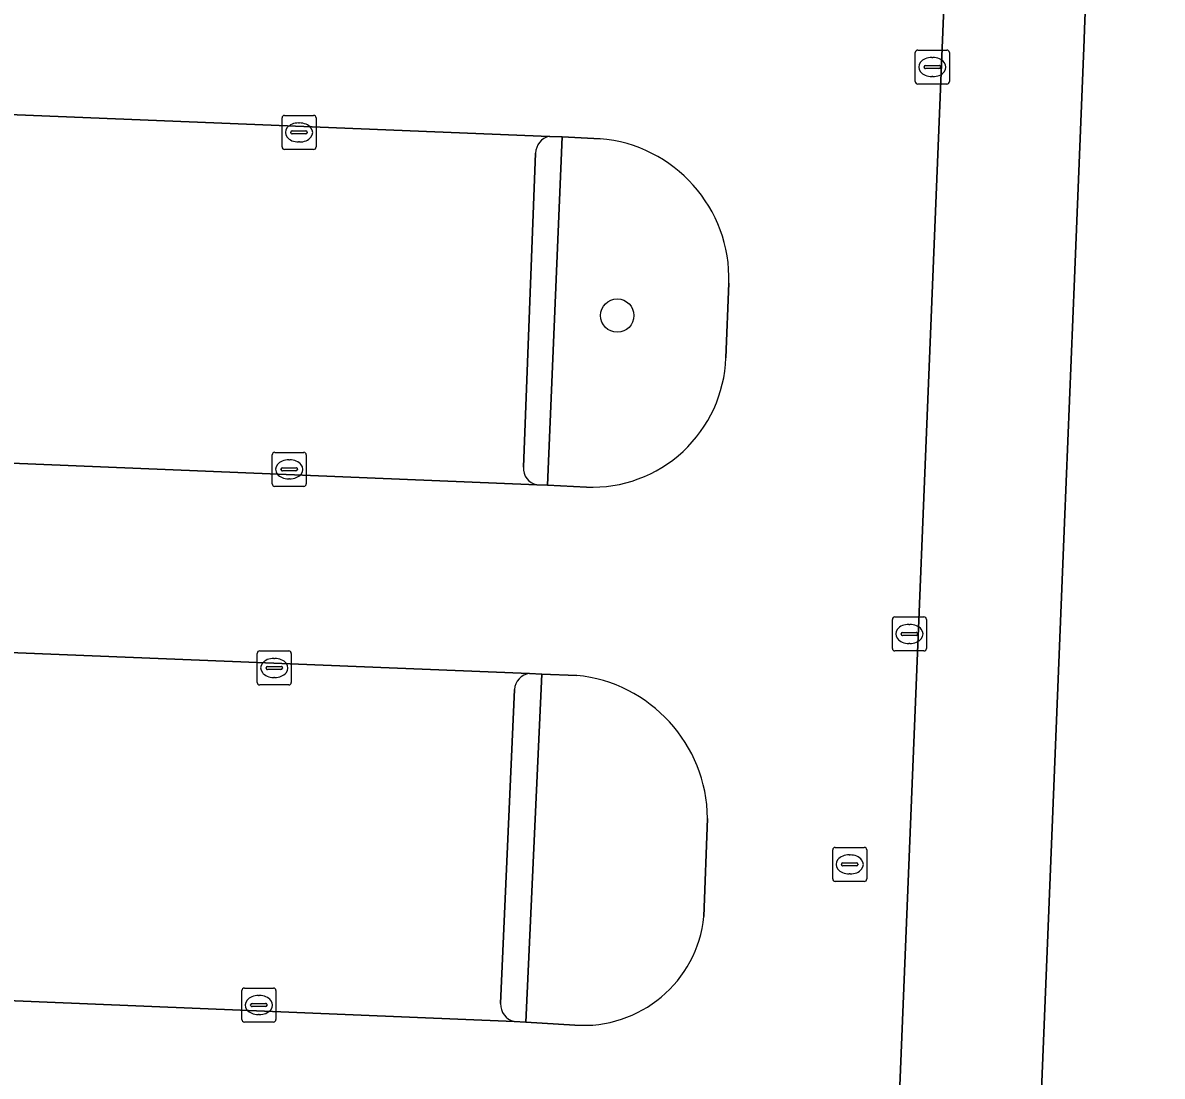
# Model space of a CAD drawing. Extents: x 160888 to 161385, y 386490 to 386908.
# Drawn here: x 161107.94 to 161141.39, y 386790.05 to 386820.99 of the extents above; entities that cross this region are included whole.
import ezdxf

# ---------------------------------------------------------------- set-up
doc = ezdxf.new("R2010")
doc.units = 0
for name, color, linetype in [('IMGEO_Boom', 7, 'Continuous'), ('IMGEO_Groenvoorziening', 7, 'Continuous'), ('IMGEO_Kolk', 7, 'Continuous'), ('IMGEO_Pand', 7, 'Continuous'), ('IMGEO_Parkeervlak_open', 7, 'Continuous'), ('IMGEO_Rijbaan_lokaal_open', 7, 'Continuous'), ('IMGEO_Rioolput', 7, 'Continuous'), ('IMGEO_Verkeerseiland_open', 7, 'Continuous'), ('IMGEO_Voetpad_open', 7, 'Continuous')]:
    doc.layers.add(name, color=color, linetype=linetype)

msp = doc.modelspace()

# ---------------------------------------------------------------- linework, layer by layer
at = {"layer": 'IMGEO_Boom'}
msp.add_circle((161125.398, 386812.389), 0.489, dxfattribs=at)
at = {"layer": 'IMGEO_Groenvoorziening'}
for points in [[(161124.891, 386817.585), (161123.779, 386817.637), (161123.35, 386807.405), (161124.492, 386807.353)], [(161128.585, 386811.145), (161128.674, 386813.344)], [(161124.207, 386801.823), (161123.182, 386801.862), (161122.714, 386791.639), (161124.147, 386791.554)], [(161127.939, 386794.74), (161128.046, 386797.623)]]:
    msp.add_lwpolyline(points, dxfattribs=at)
for centre, radius, start, end in [((161124.549, 386813.472), 4.127, 358.2231, 85.2433), ((161124.653, 386811.284), 3.934, 267.6537, 357.974), ((161123.781, 386797.579), 4.265, 0.5895, 84.2681), ((161124.405, 386795.096), 3.552, 265.8293, 354.2439)]:
    msp.add_arc(centre, radius, start, end, dxfattribs=at)
at = {"layer": 'IMGEO_Kolk'}
for p, q in [((161134.145, 386819.262), (161134.145, 386820.114)), ((161134.22, 386820.188), (161135.072, 386820.188)), ((161134.633, 386819.968), (161134.658, 386819.968)), ((161135.146, 386820.114), (161135.146, 386819.262)), ((161134.404, 386819.682), (161134.404, 386819.694)), ((161134.842, 386819.645), (161134.444, 386819.645)), ((161134.447, 386819.731), (161134.845, 386819.731)), ((161134.888, 386819.694), (161134.888, 386819.682)), ((161134.656, 386819.408), (161134.631, 386819.408)), ((161135.072, 386819.188), (161134.22, 386819.188)), ((161115.63, 386818.268), (161116.482, 386818.268)), ((161115.555, 386817.342), (161115.555, 386818.194)), ((161116.043, 386818.048), (161116.068, 386818.048)), ((161116.556, 386818.194), (161116.556, 386817.342)), ((161115.814, 386817.762), (161115.814, 386817.774)), ((161116.252, 386817.725), (161115.854, 386817.725)), ((161115.857, 386817.811), (161116.255, 386817.811)), ((161116.298, 386817.774), (161116.298, 386817.762)), ((161116.482, 386817.268), (161115.63, 386817.268)), ((161116.066, 386817.488), (161116.041, 386817.488)), ((161115.266, 386807.447), (161115.266, 386808.299)), ((161115.341, 386808.373), (161116.193, 386808.373)), ((161116.267, 386808.299), (161116.267, 386807.447)), ((161115.525, 386807.867), (161115.525, 386807.879)), ((161115.568, 386807.916), (161115.966, 386807.916)), ((161115.754, 386808.153), (161115.779, 386808.153)), ((161116.009, 386807.879), (161116.009, 386807.867)), ((161115.963, 386807.83), (161115.565, 386807.83)), ((161115.777, 386807.593), (161115.752, 386807.593)), ((161116.193, 386807.373), (161115.341, 386807.373)), ((161133.547, 386803.54), (161134.399, 386803.54)), ((161133.472, 386802.614), (161133.472, 386803.466)), ((161133.96, 386803.32), (161133.985, 386803.32)), ((161134.473, 386803.466), (161134.473, 386802.614)), ((161133.731, 386803.034), (161133.731, 386803.046)), ((161134.169, 386802.997), (161133.771, 386802.997)), ((161133.774, 386803.083), (161134.172, 386803.083)), ((161134.215, 386803.046), (161134.215, 386803.034)), ((161114.901, 386802.541), (161115.753, 386802.541)), ((161134.399, 386802.54), (161133.547, 386802.54)), ((161133.983, 386802.76), (161133.958, 386802.76)), ((161114.826, 386801.615), (161114.826, 386802.467)), ((161115.314, 386802.321), (161115.339, 386802.321)), ((161115.827, 386802.467), (161115.827, 386801.615)), ((161115.085, 386802.035), (161115.085, 386802.047)), ((161115.523, 386801.998), (161115.125, 386801.998)), ((161115.128, 386802.084), (161115.526, 386802.084)), ((161115.569, 386802.047), (161115.569, 386802.035)), ((161115.753, 386801.541), (161114.901, 386801.541)), ((161115.337, 386801.761), (161115.312, 386801.761)), ((161114.375, 386791.714), (161114.375, 386792.566)), ((161114.45, 386792.64), (161115.302, 386792.64)), ((161115.376, 386792.566), (161115.376, 386791.714)), ((161114.634, 386792.134), (161114.634, 386792.146)), ((161114.677, 386792.183), (161115.075, 386792.183)), ((161114.863, 386792.42), (161114.888, 386792.42)), ((161115.118, 386792.146), (161115.118, 386792.134)), ((161115.072, 386792.097), (161114.674, 386792.097)), ((161114.886, 386791.86), (161114.861, 386791.86)), ((161115.302, 386791.64), (161114.45, 386791.64))]:
    msp.add_line(p, q, dxfattribs=at)
for points in [[(161134.145, 386819.262), (161134.145, 386820.114)], [(161134.22, 386820.188), (161135.072, 386820.188)], [(161135.146, 386820.114), (161135.146, 386819.262)], [(161135.072, 386819.188), (161134.22, 386819.188)], [(161115.63, 386818.268), (161116.482, 386818.268)], [(161115.555, 386817.342), (161115.555, 386818.194)], [(161116.556, 386818.194), (161116.556, 386817.342)], [(161116.482, 386817.268), (161115.63, 386817.268)], [(161115.266, 386807.447), (161115.266, 386808.299)], [(161115.341, 386808.373), (161116.193, 386808.373)], [(161116.267, 386808.299), (161116.267, 386807.447)], [(161116.193, 386807.373), (161115.341, 386807.373)], [(161133.547, 386803.54), (161134.399, 386803.54)], [(161133.472, 386802.614), (161133.472, 386803.466)], [(161134.473, 386803.466), (161134.473, 386802.614)], [(161114.901, 386802.541), (161115.753, 386802.541)], [(161134.399, 386802.54), (161133.547, 386802.54)], [(161114.826, 386801.615), (161114.826, 386802.467)], [(161115.827, 386802.467), (161115.827, 386801.615)], [(161115.753, 386801.541), (161114.901, 386801.541)], [(161114.375, 386791.714), (161114.375, 386792.566)], [(161114.45, 386792.64), (161115.302, 386792.64)], [(161115.376, 386792.566), (161115.376, 386791.714)], [(161115.302, 386791.64), (161114.45, 386791.64)]]:
    msp.add_lwpolyline(points, dxfattribs=at)
for centre, radius, start, end in [((161134.222, 386820.112), 0.0765, 91.552, 178.448), ((161134.222, 386820.112), 0.0765, 91.552, 178.448), ((161135.07, 386820.112), 0.0765, 1.552, 88.448), ((161135.07, 386820.112), 0.0765, 1.552, 88.448), ((161134.444, 386819.691), 0.0403, 85.8775, 175.7526), ((161134.441, 386819.681), 0.0366, 178.938, 274.7102), ((161134.845, 386819.688), 0.043, 264.8664, 352.4533), ((161134.849, 386819.693), 0.0386, 1.7309, 96.639), ((161134.222, 386819.264), 0.0765, 181.552, 268.448), ((161134.222, 386819.264), 0.0765, 181.552, 268.448), ((161135.07, 386819.264), 0.0765, 271.552, 358.448), ((161135.07, 386819.264), 0.0765, 271.552, 358.448), ((161115.632, 386818.192), 0.0765, 91.552, 178.448), ((161115.632, 386818.192), 0.0765, 91.552, 178.448), ((161116.48, 386818.192), 0.0765, 1.552, 88.448), ((161116.48, 386818.192), 0.0765, 1.552, 88.448), ((161115.854, 386817.771), 0.0403, 85.8775, 175.7526), ((161115.851, 386817.761), 0.0366, 178.938, 274.7102), ((161116.255, 386817.768), 0.043, 264.8664, 352.4533), ((161116.259, 386817.773), 0.0386, 1.7309, 96.639), ((161115.632, 386817.344), 0.0765, 181.552, 268.448), ((161115.632, 386817.344), 0.0765, 181.552, 268.448), ((161116.48, 386817.344), 0.0765, 271.552, 358.448), ((161116.48, 386817.344), 0.0765, 271.552, 358.448), ((161115.343, 386808.297), 0.0765, 91.552, 178.448), ((161115.343, 386808.297), 0.0765, 91.552, 178.448), ((161116.191, 386808.297), 0.0765, 1.552, 88.448), ((161116.191, 386808.297), 0.0765, 1.552, 88.448), ((161115.565, 386807.876), 0.0403, 85.8775, 175.7526), ((161115.562, 386807.866), 0.0366, 178.938, 274.7102), ((161115.966, 386807.873), 0.043, 264.8664, 352.4533), ((161115.97, 386807.878), 0.0386, 1.7309, 96.639), ((161115.343, 386807.449), 0.0765, 181.552, 268.448), ((161115.343, 386807.449), 0.0765, 181.552, 268.448), ((161116.191, 386807.449), 0.0765, 271.552, 358.448), ((161116.191, 386807.449), 0.0765, 271.552, 358.448), ((161133.549, 386803.464), 0.0765, 91.552, 178.448), ((161133.549, 386803.464), 0.0765, 91.552, 178.448), ((161134.397, 386803.464), 0.0765, 1.552, 88.448), ((161134.397, 386803.464), 0.0765, 1.552, 88.448), ((161133.771, 386803.043), 0.0403, 85.8775, 175.7526), ((161133.768, 386803.033), 0.0366, 178.938, 274.7102), ((161134.172, 386803.04), 0.043, 264.8664, 352.4533), ((161134.176, 386803.045), 0.0386, 1.7309, 96.639), ((161114.903, 386802.465), 0.0765, 91.552, 178.448), ((161114.903, 386802.465), 0.0765, 91.552, 178.448), ((161115.751, 386802.465), 0.0765, 1.552, 88.448), ((161115.751, 386802.465), 0.0765, 1.552, 88.448), ((161133.549, 386802.616), 0.0765, 181.552, 268.448), ((161133.549, 386802.616), 0.0765, 181.552, 268.448), ((161134.397, 386802.616), 0.0765, 271.552, 358.448), ((161134.397, 386802.616), 0.0765, 271.552, 358.448), ((161115.125, 386802.044), 0.0403, 85.8775, 175.7526), ((161115.122, 386802.034), 0.0366, 178.938, 274.7102), ((161115.526, 386802.041), 0.043, 264.8664, 352.4533), ((161115.53, 386802.046), 0.0386, 1.7309, 96.639), ((161114.903, 386801.617), 0.0765, 181.552, 268.448), ((161114.903, 386801.617), 0.0765, 181.552, 268.448), ((161115.751, 386801.617), 0.0765, 271.552, 358.448), ((161115.751, 386801.617), 0.0765, 271.552, 358.448), ((161114.452, 386792.564), 0.0765, 91.552, 178.448), ((161114.452, 386792.564), 0.0765, 91.552, 178.448), ((161115.3, 386792.564), 0.0765, 1.552, 88.448), ((161115.3, 386792.564), 0.0765, 1.552, 88.448), ((161114.674, 386792.143), 0.0403, 85.8775, 175.7526), ((161114.671, 386792.133), 0.0366, 178.938, 274.7102), ((161115.075, 386792.14), 0.043, 264.8664, 352.4533), ((161115.079, 386792.145), 0.0386, 1.7309, 96.639), ((161114.452, 386791.716), 0.0765, 181.552, 268.448), ((161114.452, 386791.716), 0.0765, 181.552, 268.448), ((161115.3, 386791.716), 0.0765, 271.552, 358.448), ((161115.3, 386791.716), 0.0765, 271.552, 358.448)]:
    msp.add_arc(centre, radius, start, end, dxfattribs=at)
for centre, major_axis, ratio, start_param, end_param in [((161134.632, 386819.688), (-0.387, 0.002), 0.722429, 4.712389, 7.853982), ((161134.657, 386819.688), (-0.39, 0.002), 0.717154, 1.570796, 4.712389), ((161116.042, 386817.768), (-0.387, 0.002), 0.722429, 4.712389, 7.853982), ((161116.067, 386817.768), (-0.39, 0.002), 0.717154, 1.570796, 4.712389), ((161115.753, 386807.873), (-0.387, 0.002), 0.722429, 4.712389, 7.853982), ((161115.778, 386807.873), (-0.39, 0.002), 0.717154, 1.570796, 4.712389), ((161133.959, 386803.04), (-0.387, 0.002), 0.722429, 4.712389, 7.853982), ((161133.984, 386803.04), (-0.39, 0.002), 0.717154, 1.570796, 4.712389), ((161115.313, 386802.041), (-0.387, 0.002), 0.722429, 4.712389, 7.853982), ((161115.338, 386802.041), (-0.39, 0.002), 0.717154, 1.570796, 4.712389), ((161114.862, 386792.14), (-0.387, 0.002), 0.722429, 4.712389, 7.853982), ((161114.887, 386792.14), (-0.39, 0.002), 0.717154, 1.570796, 4.712389)]:
    msp.add_ellipse(centre, major_axis=major_axis, ratio=ratio, start_param=start_param, end_param=end_param, dxfattribs=at)
at = {"layer": 'IMGEO_Pand'}
msp.add_lwpolyline([(161139.487, 386830.001), (161139.114, 386820.799), (161139.102, 386820.494), (161138.818, 386813.477), (161138.527, 386806.308), (161138.037, 386794.207), (161137.648, 386784.596), (161137.363, 386777.579), (161137.063, 386770.156), (161136.569, 386757.969), (161156.498, 386757.182), (161158.228, 386758.915), (161158.648, 386769.233), (161158.95, 386776.656), (161159.236, 386783.673), (161159.627, 386793.285), (161160.119, 386805.384), (161160.411, 386812.554), (161160.709, 386819.875), (161161.282, 386833.963), (161143.958, 386834.674), (161139.684, 386834.849)], close=True, dxfattribs=at)
at = {"layer": 'IMGEO_Parkeervlak_open'}
for points in [[(161123.406, 386817.654), (161053.442, 386820.496), (161053.043, 386810.307), (161123.033, 386807.419)], [(161122.644, 386807.936), (161122.997, 386817.157)], [(161122.823, 386801.876), (161052.802, 386804.71), (161052.404, 386794.558), (161122.374, 386791.66)], [(161121.971, 386792.185), (161122.379, 386801.405)]]:
    msp.add_lwpolyline(points, dxfattribs=at)
for centre, radius, start, end in [((161123.52, 386817.144), 0.523, 102.5466, 178.5489), ((161123.13, 386807.897), 0.487, 175.3543, 258.5626), ((161122.884, 386801.374), 0.506, 96.9176, 176.4628), ((161122.485, 386792.162), 0.515, 177.491, 257.5301)]:
    msp.add_arc(centre, radius, start, end, dxfattribs=at)
at = {"layer": 'IMGEO_Rijbaan_lokaal_open'}
for points in [[(161123.471, 386765.083), (161122.754, 386764.747), (161121.166, 386764.598), (161120.987, 386764.606), (161099.456, 386765.491), (161096.312, 386765.62), (161077.44, 386766.396), (161074.326, 386766.524), (161051.361, 386767.468), (161051.127, 386761.313), (161096.837, 386759.553), (161132.404, 386758.088), (161135.202, 386826.738)], [(161125.794, 386823.071), (161123.659, 386823.176), (161053.666, 386826.071), (161053.442, 386820.496), (161123.406, 386817.654), (161123.779, 386817.637), (161124.891, 386817.585)], [(161128.674, 386813.344), (161128.585, 386811.145)], [(161124.492, 386807.353), (161123.35, 386807.405), (161123.033, 386807.419), (161053.043, 386810.307), (161052.802, 386804.71), (161122.823, 386801.876), (161123.182, 386801.862), (161124.207, 386801.823)], [(161128.046, 386797.623), (161127.939, 386794.74)], [(161124.147, 386791.554), (161122.714, 386791.639), (161122.374, 386791.66), (161052.404, 386794.558), (161052.192, 386789.019), (161122.158, 386786.123), (161122.488, 386786.11), (161123.82, 386786.056)]]:
    msp.add_lwpolyline(points, dxfattribs=at)
for centre, radius, start, end in [((161124.549, 386813.472), 4.127, 358.2231, 85.2433), ((161124.653, 386811.284), 3.934, 267.6537, 357.974), ((161123.781, 386797.579), 4.265, 0.5895, 84.2681), ((161124.405, 386795.096), 3.552, 265.8293, 354.2439)]:
    msp.add_arc(centre, radius, start, end, dxfattribs=at)
at = {"layer": 'IMGEO_Rioolput'}
for p, q in [((161131.721, 386795.844), (161131.721, 386796.696)), ((161131.796, 386796.77), (161132.648, 386796.77)), ((161132.209, 386796.55), (161132.234, 386796.55)), ((161132.722, 386796.696), (161132.722, 386795.844)), ((161131.98, 386796.264), (161131.98, 386796.276)), ((161132.418, 386796.227), (161132.02, 386796.227)), ((161132.023, 386796.313), (161132.421, 386796.313)), ((161132.464, 386796.276), (161132.464, 386796.264)), ((161132.232, 386795.99), (161132.207, 386795.99)), ((161132.648, 386795.77), (161131.796, 386795.77))]:
    msp.add_line(p, q, dxfattribs=at)
for points in [[(161131.721, 386795.844), (161131.721, 386796.696)], [(161131.796, 386796.77), (161132.648, 386796.77)], [(161132.722, 386796.696), (161132.722, 386795.844)], [(161132.648, 386795.77), (161131.796, 386795.77)]]:
    msp.add_lwpolyline(points, dxfattribs=at)
for centre, radius, start, end in [((161131.798, 386796.694), 0.0765, 91.552, 178.448), ((161131.798, 386796.694), 0.0765, 91.552, 178.448), ((161132.646, 386796.694), 0.0765, 1.552, 88.448), ((161132.646, 386796.694), 0.0765, 1.552, 88.448), ((161132.02, 386796.273), 0.0403, 85.8775, 175.7526), ((161132.017, 386796.263), 0.0366, 178.938, 274.7102), ((161132.421, 386796.27), 0.043, 264.8664, 352.4533), ((161132.425, 386796.275), 0.0386, 1.7309, 96.639), ((161131.798, 386795.846), 0.0765, 181.552, 268.448), ((161131.798, 386795.846), 0.0765, 181.552, 268.448), ((161132.646, 386795.846), 0.0765, 271.552, 358.448), ((161132.646, 386795.846), 0.0765, 271.552, 358.448)]:
    msp.add_arc(centre, radius, start, end, dxfattribs=at)
for centre, major_axis, ratio, start_param, end_param in [((161132.208, 386796.27), (-0.387, 0.002), 0.722429, 4.712389, 7.853982), ((161132.233, 386796.27), (-0.39, 0.002), 0.717154, 1.570796, 4.712389)]:
    msp.add_ellipse(centre, major_axis=major_axis, ratio=ratio, start_param=start_param, end_param=end_param, dxfattribs=at)
at = {"layer": 'IMGEO_Verkeerseiland_open'}
for points in [[(161123.033, 386807.419), (161123.35, 386807.405), (161123.779, 386817.637), (161123.406, 386817.654)], [(161122.997, 386817.157), (161122.644, 386807.936)], [(161122.374, 386791.66), (161122.714, 386791.639), (161123.182, 386801.862), (161122.823, 386801.876)], [(161122.379, 386801.405), (161121.971, 386792.185)]]:
    msp.add_lwpolyline(points, dxfattribs=at)
for centre, radius, start, end in [((161123.52, 386817.144), 0.523, 102.5466, 178.5489), ((161123.13, 386807.897), 0.487, 175.3543, 258.5626), ((161122.884, 386801.374), 0.506, 96.9176, 176.4628), ((161122.485, 386792.162), 0.515, 177.491, 257.5301)]:
    msp.add_arc(centre, radius, start, end, dxfattribs=at)
at = {"layer": 'IMGEO_Voetpad_open'}
for points in [[(161138.527, 386806.308), (161138.818, 386813.477), (161139.102, 386820.494), (161139.114, 386820.799), (161139.487, 386830.001), (161139.684, 386834.849), (161128.442, 386835.301)], [(161135.202, 386826.738), (161132.404, 386758.088), (161137.063, 386770.156), (161137.363, 386777.579), (161137.648, 386784.596), (161138.037, 386794.207), (161138.527, 386806.308)]]:
    msp.add_lwpolyline(points, dxfattribs=at)

doc.saveas('drawing.dxf')
